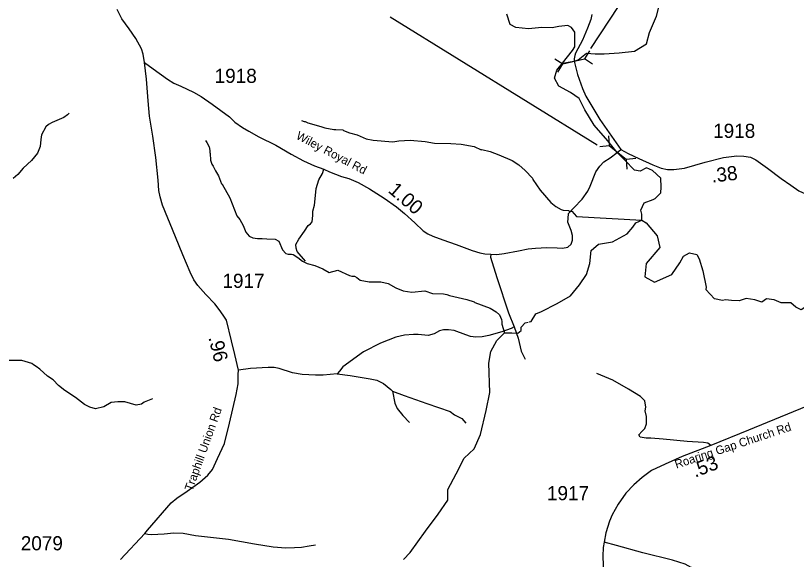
# Model space of a CAD drawing. Extents: x 1248089 to 1457196, y 820910 to 988753.
# Drawn here: x 1417147 to 1424043, y 946985 to 951788 of the extents above; entities that cross this region are included whole.
import ezdxf

# ---------------------------------------------------------------- set-up
doc = ezdxf.new("R2010")
doc.units = 0
for name, color, linetype in [('Exist Hydrographic Creek Single Shore', 7, 'Continuous'), ('Exist Hydrographic Misc Water Feature', 7, 'Continuous'), ('Exist Hydrographic River Shore', 7, 'Continuous'), ('Exist Road Non-System Type 51', 7, 'Continuous'), ('Exist Road Secondary Structure Pipe CELL', 7, 'Continuous'), ('Exist Road Secondary Type 51 Attributed', 7, 'Continuous'), ('Exist Road Secondary Type 51 Label', 7, 'Continuous'), ('Prop GRAU CAT1 Cell', 7, 'Continuous'), ('Prop Lane Arrow CELL', 7, 'Continuous'), ('Prop Lane Lines', 7, 'Continuous')]:
    doc.layers.add(name, color=color, linetype=linetype)

msp = doc.modelspace()

# ---------------------------------------------------------------- linework, layer by layer
at = {"layer": 'Exist Hydrographic Creek Single Shore'}
for points in [[(1421977.1, 951366.5), (1422064.8, 951479.4), (1422085.7, 951512.8), (1422085.7, 951583.9), (1422085.7, 951642.4), (1422056.5, 951684.2), (1422023.1, 951700.9), (1421943.7, 951692.6), (1421885.2, 951680), (1421793.3, 951684.2), (1421676.4, 951671.7), (1421563.6, 951684.2), (1421513.5, 951709.3), (1421484.2, 951801.3)], [(1421681.8, 949083), (1421700.5, 949087.3), (1421742.3, 949154.2), (1421792.4, 949175.1), (1421930.3, 949246.1), (1422047.2, 949313), (1422126.6, 949409.2), (1422189.2, 949501.1), (1422218.5, 949597.3), (1422231, 949714.3), (1422293.7, 949768.7), (1422419, 949789.6), (1422548.5, 949860.6), (1422598.6, 949919.1), (1422623.7, 949956.8), (1422678, 949981.8)]]:
    msp.add_lwpolyline(points, dxfattribs=at)
at = {"layer": 'Exist Hydrographic Misc Water Feature'}
for points in [[(1417620.2, 950926), (1417604, 950910.2), (1417571.5, 950886.9), (1417468.8, 950844.7), (1417438.5, 950827.2), (1417414.1, 950805.7), (1417376.9, 950734.3), (1417368.2, 950694.4), (1417363.1, 950630.5), (1417339.7, 950573.2), (1417286.1, 950507.4), (1417213.9, 950441.1), (1417167, 950385.9), (1417126.3, 950348.6)], [(1419673.1, 950860.7), (1419694.9, 950852.3), (1419702.9, 950852.1), (1419726.7, 950839.7), (1419842.2, 950809.6), (1419877.9, 950797), (1419957.7, 950781.5), (1419973.7, 950783.2), (1420037.7, 950778.1), (1420042.6, 950773.3), (1420097.1, 950753), (1420164.9, 950735.7), (1420244.3, 950698.2), (1420304, 950687.1), (1420479.8, 950672), (1420532, 950681), (1420630.5, 950688.5), (1420763.9, 950676.8), (1420847.6, 950661.3), (1420991.6, 950658.6), (1421083.4, 950651), (1421197, 950631), (1421258.6, 950603.8), (1421265, 950604.9), (1421338.3, 950586.4), (1421413.8, 950558.6), (1421531, 950508.8), (1421590.2, 950469.7), (1421647.3, 950418.6), (1421712.2, 950351.4), (1421714, 950339.4), (1421780.4, 950246.1), (1421874.5, 950138.3), (1421917.9, 950101.5), (1421965.4, 950074.7), (1421981.4, 950070.4), (1422029.3, 950065.5), (1422037.1, 950061.3), (1422059.2, 950060.9), (1422101.5, 950012.7), (1422678, 949981.8)], [(1418824, 950684), (1418835.8, 950667.8), (1418855, 950627.4), (1418862.5, 950595.3), (1418862.2, 950579.3), (1418866.1, 950571.2), (1418869, 950511.1), (1418880.4, 950474.9), (1418892.2, 950458.6), (1418911.4, 950418.3), (1418938.7, 950373.7), (1418965.4, 950301.2), (1418970.6, 950299), (1419039.3, 950179.8), (1419100.5, 950020.6), (1419125.9, 949986.2), (1419157, 949933.6), (1419180.1, 949875.1), (1419209.4, 949840.6), (1419241.1, 949824.6), (1419282, 949818.5), (1419323.1, 949820.5), (1419365.3, 949815.7), (1419439.4, 949813), (1419472.7, 949795.8), (1419503.3, 949719.2), (1419534.8, 949686.6), (1419554.7, 949682.2), (1419584.6, 949681.7), (1419598.6, 949677.4), (1419640.2, 949652.7), (1419681.6, 949619.9), (1419721.2, 949599.1), (1419789, 949581.9), (1419860.4, 949552.6), (1419915.9, 949519.6), (1419992.2, 949538.1), (1420095.4, 949492.3), (1420115.3, 949487.9), (1420139.3, 949487.5), (1420161.1, 949475.1), (1420190.7, 949450.6), (1420270.4, 949435.1), (1420372.4, 949435.2), (1420438.1, 949422.1), (1420505.5, 949384.8), (1420569, 949355.6), (1420647.2, 949345.9), (1420761, 949356.2), (1420828.7, 949334.9), (1420926.5, 949329.1), (1420956.4, 949324.6), (1420980.3, 949316.2), (1421130.6, 949280), (1421195.3, 949260.2), (1421201.6, 949255.1), (1421338.3, 949203.6), (1421391.7, 949170.6), (1421419.3, 949144), (1421436.7, 949103.7), (1421440.3, 949087.6), (1421439.9, 949063.6), (1421464.4, 948985.2)], [(1421529.3, 948987), (1421583.6, 948982.8), (1421612.8, 949007.9), (1421612.8, 949037.1), (1421646.2, 949074.8), (1421673.7, 949081.1)], [(1420571.3, 946985.2), (1420630.2, 947045.4), (1420768, 947233.5), (1420879.7, 947385.6), (1420963.3, 947506.8), (1420963.3, 947603), (1421038.5, 947740.9), (1421109.5, 947878.8), (1421197.2, 947962.4), (1421251.5, 948087.8), (1421301.6, 948301), (1421335.1, 948459.9), (1421326.7, 948719.1), (1421343.3, 948822.1), (1421397.6, 948918.3), (1421464.4, 948985.2), (1421529.3, 948987)], [(1418356.6, 948403.3), (1418282, 948372.5), (1418259.8, 948356.9), (1418211.6, 948345.9), (1418112.1, 948377.6), (1418048.9, 948377.9), (1417992, 948369.9), (1417924.9, 948333.5), (1417851.1, 948316.3), (1417803.3, 948329.3), (1417755.8, 948354.1), (1417676.8, 948415.6), (1417581.9, 948477.3), (1417526.6, 948522.3), (1417479.5, 948571.2), (1417428.1, 948604.2), (1417361.1, 948665.4), (1417329.6, 948690), (1417305.8, 948702.4), (1417290, 948714.8), (1417202.4, 948742.3), (1417090.5, 948740.4)]]:
    msp.add_lwpolyline(points, dxfattribs=at)
at = {"layer": 'Exist Hydrographic River Shore'}
for points in [[(1421977.1, 951366.5), (1422045, 951380.1), (1422080.8, 951384.3), (1422115.6, 951397), (1422189.4, 951456.1), (1422264.7, 951449.8), (1422344.1, 951449.8), (1422477.8, 951458.1), (1422611.4, 951474.8), (1422720, 951537.5), (1422745.1, 951637.9), (1422807.8, 951784.2), (1422853.7, 951972.3)], [(1422678, 949981.8), (1422678.4, 950034.6), (1422670, 950068.1), (1422699.2, 950135), (1422778.6, 950164.2), (1422795.3, 950172.6), (1422845.4, 950222.7), (1422849.6, 950272.9), (1422845.4, 950352.3), (1422770.3, 950419.2), (1422720.1, 950444.3), (1422661.7, 950415), (1422611.5, 950423.4), (1422528, 950511.2), (1422460.9, 950578.2), (1422377.6, 950682.6), (1422256.5, 950820.5), (1422172.9, 950954.3), (1422122.8, 951054.6), (1422047.6, 951108.9), (1421943.2, 951163.3), (1421905.6, 951234.3), (1421926.5, 951305.4), (1421977.1, 951366.5)], [(1422678, 949981.8), (1422715.6, 949956.8), (1422811.6, 949843.9), (1422836.7, 949739.4), (1422715.6, 949597.3), (1422703, 949480.2), (1422790.7, 949434.2), (1422941.1, 949501.1), (1423012.1, 949605.6), (1423045.5, 949664.2), (1423099.9, 949693.4), (1423162.5, 949676.7), (1423183.4, 949639.1), (1423216.8, 949534.6), (1423246.1, 949388.3), (1423243.1, 949368)], [(1424429.1, 948557.9), (1424401.8, 948630.4), (1424368.4, 948714), (1424372.6, 948856.1), (1424372.6, 949002.5), (1424322, 949075.3), (1424201.7, 949193), (1424151.6, 949234.8), (1424084.7, 949188.9), (1424038.8, 949213.9), (1423992.8, 949251.6), (1423909.3, 949251.6), (1423846.7, 949276.6), (1423779.8, 949285), (1423738, 949255.7), (1423675.4, 949276.6), (1423600.2, 949289.2), (1423537.5, 949268.3), (1423470.7, 949272.5), (1423416.4, 949276.6), (1423391.3, 949272.5), (1423320.3, 949285), (1423243.1, 949368)]]:
    msp.add_lwpolyline(points, dxfattribs=at)
at = {"layer": 'Exist Road Non-System Type 51'}
for points in [[(1419705.8, 949617.8), (1419633.6, 949703.8), (1419625, 949733), (1419621.5, 949765.7), (1419647.3, 949813.9), (1419697.2, 949882.7), (1419729.8, 949934.3), (1419752.2, 949948.1), (1419765.9, 949965.3), (1419772.8, 950022.1), (1419772.8, 950061.6), (1419786.6, 950113.3), (1419796.9, 950197.6), (1419800.3, 950259.5), (1419824.3, 950336.2), (1419857, 950394.7), (1419869, 950430.8)], [(1421343.6, 949679.9), (1421342.3, 949654.9), (1421395.6, 949474.3), (1421500.5, 949162.9), (1421550.4, 949039)], [(1421550.4, 949039), (1421524.6, 949024.1), (1421442.1, 948994.8), (1421325.2, 948963.8), (1421266.7, 948950.1), (1421211.7, 948946.6), (1421165.3, 948953.5), (1421124, 948969), (1421019.2, 949006.9), (1420969.3, 949012), (1420926.3, 949012), (1420892, 949005.1), (1420843.8, 948977.6), (1420790.5, 948963.8), (1420702.8, 948972.4), (1420662.4, 948970.7), (1420581.6, 948965.6), (1420505.9, 948948.3), (1420368.4, 948895), (1420218.8, 948817.6), (1420038.3, 948685.1), (1420008, 948646.1), (1419985.6, 948623.8)], [(1421550.4, 949039), (1421584.8, 948938), (1421612.3, 948822.8), (1421648.4, 948754)], [(1419985.6, 948623.8), (1419861.8, 948613.4), (1419794.8, 948613.4), (1419677.9, 948618.6), (1419591.9, 948632.4), (1419473.3, 948670.2), (1419430.3, 948678.8), (1419377, 948678.8), (1419222.3, 948671.9), (1419115.3, 948657.4)], [(1423285.6, 947991.5), (1423261.5, 948010.4), (1423222, 948017.3), (1423077.5, 948027.6), (1422866.1, 948046.5), (1422756.1, 948055.1), (1422714.8, 948055.1), (1422661.5, 948065.5), (1422651.2, 948086.1), (1422678.7, 948113.6), (1422702.8, 948141.2), (1422718.2, 948182.4), (1422720, 948246.1), (1422707.9, 948296), (1422713.1, 948330.4), (1422704.5, 948385.5), (1422666.7, 948423.3), (1422558.4, 948488.7), (1422421.1, 948567.1), (1422280.1, 948625.6)], [(1419985.6, 948623.8), (1420100.8, 948610), (1420277.9, 948579), (1420338, 948567), (1420394.8, 948537.7), (1420461.8, 948484.4), (1420474.7, 948469.8)], [(1420474.7, 948469.8), (1420497.1, 948364.8), (1420517.7, 948318.4), (1420565.8, 948256.4), (1420626, 948192.8)], [(1420474.7, 948469.8), (1420577.9, 948431.9), (1420777.3, 948363.1), (1420983.6, 948292.6), (1421023.1, 948263.3), (1421086.8, 948228.9), (1421124.6, 948187.6)], [(1418288.5, 947214), (1418314.3, 947207.1), (1418346.9, 947203.7), (1418458.7, 947210.6), (1418544.6, 947219.2), (1418627.2, 947215.7), (1418735.5, 947196.8), (1419026, 947162.4), (1419256.4, 947122.8), (1419421.4, 947097), (1419532.5, 947088.4), (1419609.8, 947090.1), (1419671.7, 947093.5), (1419740.5, 947105.6), (1419795.5, 947114.2)]]:
    msp.add_lwpolyline(points, dxfattribs=at)
at = {"layer": 'Exist Road Secondary Structure Pipe CELL'}
for p, q in [((1422214.9, 951476.9), (1422172.5, 951405.2)), ((1421909.9, 951407.1), (1421979.2, 951361)), ((1421979.2, 951361), (1422172.5, 951405.2)), ((1422241.9, 951359), (1422172.5, 951405.2)), ((1421936.8, 951289.2), (1421979.2, 951361)), ((1422384, 950725), (1422389.9, 950641.9)), ((1422307.3, 950631.5), (1422389.9, 950641.9)), ((1422389.9, 950641.9), (1422543.3, 950516.1)), ((1422625.9, 950526.5), (1422543.3, 950516.1)), ((1422549.2, 950433), (1422543.3, 950516.1))]:
    msp.add_line(p, q, dxfattribs=at)
at = {"layer": 'Exist Road Secondary Type 51 Attributed'}
for points in [[(1418283.9, 951374.4), (1418273.1, 951447.4), (1418257.7, 951493.2), (1418208, 951586.4), (1418150.6, 951671.8), (1418085.4, 951760.4), (1418043.5, 951842.7)], [(1422236.3, 951799), (1422227, 951752.4), (1422197.5, 951677.8), (1422154.6, 951572.1), (1422091.6, 951455.5), (1422085.2, 951436.6), (1422079.5, 951406.6), (1422080.8, 951384.3), (1422108.8, 951266.5), (1422154.1, 951143.1), (1422183.7, 951077.7), (1422306.9, 950871.4), (1422491.3, 950605.8)], [(1418073.2, 946984.1), (1418288.5, 947214), (1418310.7, 947242), (1418519.9, 947483.5), (1418571.1, 947525.4), (1418661.2, 947587.5), (1418774.5, 947666.8), (1418844.1, 947728.5), (1418886, 947779.8), (1418931, 947876.1), (1418991.6, 948008.1), (1419036.2, 948188.9), (1419095.2, 948440.5), (1419112.3, 948535.3), (1419112.2, 948617), (1419115.3, 948657.4), (1419084.3, 948795.7), (1419053.2, 948916.8), (1419008.3, 949097.5), (1418980.4, 949141), (1418944.7, 949192.3), (1418905.9, 949243.5), (1418826.7, 949325.9), (1418755.3, 949405.1), (1418719.9, 949455.6), (1418688.9, 949522.4), (1418625.2, 949674.6), (1418560, 949834.6), (1418445.5, 950113), (1418423.8, 950186), (1418411.3, 950241.9), (1418405.1, 950333.6), (1418386.5, 950534), (1418360.2, 950722.9), (1418329.1, 950898.5), (1418316.7, 951035.7), (1418302.8, 951226.8), (1418283.9, 951374.4)], [(1418283.9, 951374.4), (1418363.1, 951318.8), (1418488, 951226.9), (1418544.7, 951191.8), (1418607.2, 951164.4), (1418718.4, 951111.7), (1418784.8, 951072.6), (1418882.5, 951006.1), (1419034.8, 950894.8), (1419083.6, 950847.9), (1419149.9, 950799), (1419206.6, 950765.8), (1419296.4, 950716.9), (1419444.3, 950643.1), (1419580.9, 950563), (1419688.3, 950504.3), (1419785.4, 950460), (1419869, 950430.8), (1419920.1, 950409.2), (1420025.6, 950366.2), (1420090, 950350.6), (1420172, 950313.5), (1420273, 950258.9), (1420401.9, 950174.9), (1420511.2, 950098.7), (1420581, 950038.9), (1420672.8, 949956.8), (1420745, 949888.4), (1420788, 949861.1), (1420830.9, 949839.6), (1420920.8, 949806.4), (1421037.9, 949767.3), (1421180.4, 949714.5), (1421246, 949691.7), (1421290.9, 949683.8), (1421343.6, 949679.9), (1421396.3, 949678), (1421460.7, 949685.8), (1421587.6, 949711.2), (1421673.6, 949726.8), (1421739.9, 949732.7), (1421839.5, 949738.6), (1421929.3, 949736.6), (1421978.2, 949732.7), (1422023.1, 949742.5), (1422052.3, 949767.9), (1422066, 949805), (1422064.1, 949846), (1422054.3, 949889), (1422025, 949963.3), (1422027, 949996.5), (1422030.9, 950041.4), (1422075.8, 950090.3), (1422149.4, 950165.7), (1422200.2, 950236), (1422221.7, 950281), (1422270.3, 950407.4), (1422305.4, 950458.2), (1422340.5, 950497.3), (1422397.2, 950532.4), (1422460.9, 950578.2), (1422491.3, 950605.8)], [(1422491.3, 950605.8), (1422555.6, 950569.9), (1422650.3, 950524.8), (1422774.7, 950468.9), (1422849.6, 950440.4), (1422904.4, 950428.8), (1422961.3, 950427.8), (1423054.6, 950439.2), (1423236.1, 950493.9), (1423398.2, 950534.9), (1423517.3, 950548.6), (1423579.8, 950546.6), (1423636.4, 950536.9), (1423685.2, 950513.4), (1423788.7, 950441.1), (1423907.2, 950349.5), (1423993.1, 950289), (1424065.4, 950240.1), (1424122, 950214.7), (1424196.2, 950189.3), (1424272.4, 950179.5), (1424350.1, 950178.1)], [(1424478.8, 948679.1), (1424429.1, 948557.9), (1424384.1, 948497.3), (1424329.8, 948447.6), (1424261.8, 948398.1), (1424129.8, 948335.9), (1423619.9, 948126.9), (1423285.6, 947991.5), (1423033.7, 947892.9), (1422884.7, 947826.1), (1422763.6, 947770.2), (1422679.8, 947708.1), (1422605.6, 947645), (1422535.8, 947568.9), (1422469, 947474.1), (1422416.3, 947379.3), (1422393, 947321.9), (1422360.4, 947219.3), (1422345, 947136.1)], [(1422345, 947136.1), (1422337.2, 947091.1), (1422334.1, 947015), (1422340.3, 946855.9), (1422348.1, 946630.7), (1422345.1, 946486.8), (1422328.1, 946401.4), (1422295.5, 946312.8), (1422253.5, 946230.5), (1422208.5, 946176.1), (1422137.1, 946100), (1422054.9, 946031.7), (1421979.2, 945967.4), (1421910.9, 945899), (1421861.2, 945832.2), (1421808.4, 945731.3), (1421695.5, 945460.4), (1421624.1, 945287.9), (1421562, 945159), (1421523.2, 945106.2), (1421476.7, 945044)], [(1424100.6, 945790.7), (1423861.7, 946084.2), (1423662.7, 946323.9), (1423455.3, 946555.8), (1423235.2, 946793.7), (1423156, 946876.5), (1423113.7, 946913.5), (1423060.9, 946943.5), (1422948.2, 946977), (1422685.8, 947043.9), (1422455.2, 947107.4), (1422345, 947136.1)]]:
    msp.add_lwpolyline(points, dxfattribs=at)
at = {"layer": 'Prop Lane Arrow CELL'}
msp.add_line((1422282.9, 950643.8), (1420455.3, 951774), dxfattribs=at)
msp.add_lwpolyline([(1422227.1, 951496), (1422556.2, 952001.5), (1422438.7, 954105.9)], dxfattribs=at)

# ---------------------------------------------------------------- texts
at = {"layer": 'Exist Road Secondary Type 51 Label'}
for s, rotation, p in [('Wiley Royal Rd', 332.07044, (1419617.4, 950703.9)), ('Traphill Union Rd', 70.1859, (1418707.2, 947582.7)), ('Roaring Gap Church Rd', 18.37476, (1422982.8, 947786.2))]:
    msp.add_text(s, height=75, rotation=rotation, dxfattribs=at).set_placement(p)
at = {"layer": 'Prop GRAU CAT1 Cell'}
for s, rotation, p in [('.38', 6.55148, (1423297.9, 950312.6)), ('1.00', 319.41468, (1420429.9, 950233.1)), ('.96', 283.96241, (1418848.7, 948944.5)), ('.53', 21.03871, (1423147.8, 947706.3))]:
    msp.add_text(s, height=125, rotation=rotation, dxfattribs=at).set_placement(p)
at = {"layer": 'Prop Lane Lines'}
for s, p in [('1918', (1418904.9, 951193.6)), ('1918', (1423307.3, 950707.7)), ('1917', (1418973.6, 949382.9)), ('1917', (1421839.8, 947507.8)), ('2079', (1417192.6, 947065.2))]:
    msp.add_text(s, height=125, dxfattribs=at).set_placement(p)

doc.saveas('drawing.dxf')
